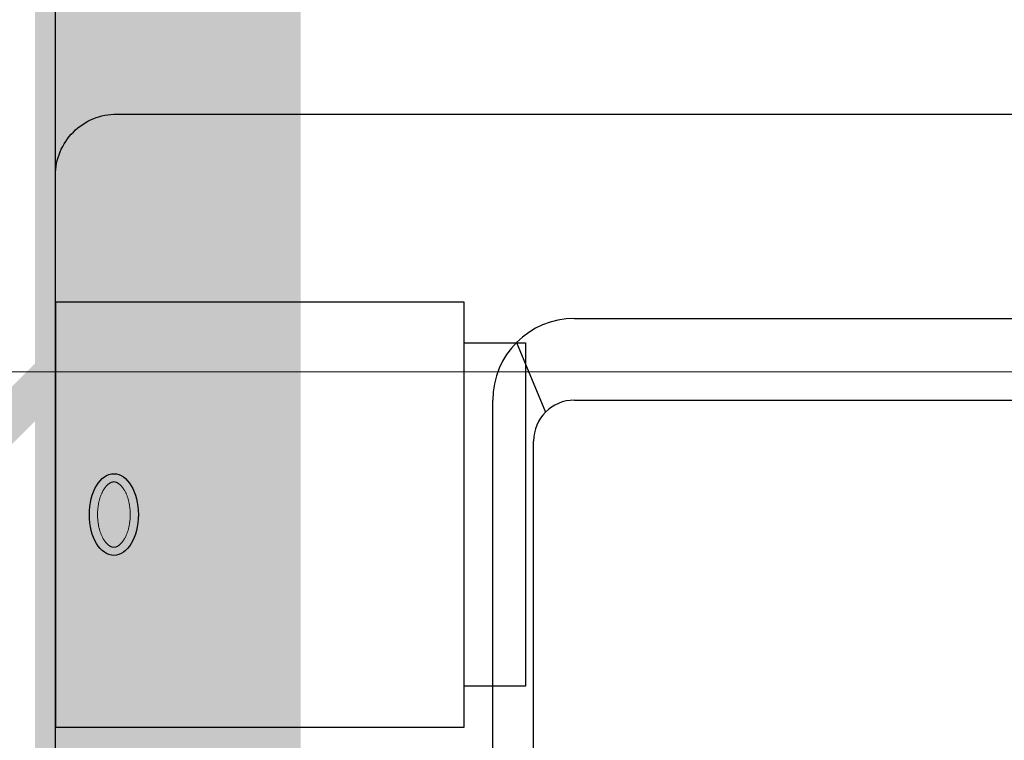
# Model space of a CAD drawing. Header units: millimetres. Extents: x 7483 to 13091, y 8111 to 13871.
# Tile 803 of 920: x 11570 to 11594, y 10225 to 10243. Entities that reach past the tile are written whole.
import ezdxf

# ---------------------------------------------------------------- set-up
doc = ezdxf.new("R2010")
doc.units = ezdxf.units.MM
doc.linetypes.add('DASHED', pattern=[19.05, 12.7, -6.35])
doc.linetypes.add('DGN_STYLE_2', pattern=[30.2, 18.12, -12.08])
for name, color, linetype, lineweight, true_color in [('a___wymiary', 7, 'Continuous', 5, 0x000000), ('daszed - 25x20', 7, 'Continuous', 9, 0xf7c6a0), ('wymiary', 7, 'Continuous', 5, 0xb2b2b2)]:
    doc.layers.add(name, color=color, linetype=linetype, lineweight=lineweight, true_color=true_color)
doc.layers.add('CZ-GR', color=236, linetype='Continuous', lineweight=30)
doc.layers.add('Powierzchnie', color=21, linetype='DGN_STYLE_2', lineweight=15, plot=False)
doc.layers.add('Wyposazenie Wew - Urzadzenia Sanitarne', color=6, linetype='Continuous')
doc.styles.add('Arial', font='arial.ttf')
doc.dimstyles.new('wymiary agp1', dxfattribs={"dimtxt": 16, "dimasz": 5, "dimexe": 30, "dimexo": 60, "dimgap": 1.8, "dimtad": 1, "dimdec": 3, "dimrnd": 0.5, "dimdsep": 46, "dimtxsty": 'Arial', "dimblk": 'znacznik', "dimcen": 1.5, "dimse1": 1, "dimse2": 1, "dimclrd": 256, "dimazin": 0, "dimtfac": 1, "dimtdec": 3, "dimtmove": 1, "dimatfit": 3, "dimldrblk": 'znacznik', "dimfxl": 0, "dimlwd": -1, "dimarcsym": 0})

# ---------------------------------------------------------------- blocks, each defined once
blk = doc.blocks.new('ROCA DAMA_60x32')
for p, q in [((-23, -10.7), (23, -10.7)), ((24.414, -11.286), (22.707, -11.993)), ((-22, -11.7), (22, -11.7)), ((23, -12.7), (23, -25)), ((25, -12.7), (25, -25))]:
    blk.add_line(p, q)
blk.add_lwpolyline([(-30, -1.5, -0.414214), (-28.5, 0), (28.5, 0, -0.414214), (30, -1.5), (30, -27, -0.414214), (25, -32), (-25, -32, -0.414214), (-30, -27), (-30, -1.5)], format="xyb")
for centre, radius in [((23, -12.7), 2), ((22, -12.7), 1)]:
    blk.add_arc(centre, radius, 0, 90)
blk = doc.blocks.new('*U662')
blk.add_lwpolyline([(0, 0), (0, -10), (10.4, -10), (10.4, 0), (0, 0)])
blk.add_lwpolyline([(1, -10), (9.4, -10), (9.4, -11.5), (1, -11.5)], close=True)
blk.add_ellipse((5.2, -1.43), major_axis=(-1, 0), ratio=0.6)
at = {"lineweight": 0}
blk.add_open_spline([(4.4, -1.43), (4.4, -1.434), (4.4, -1.442), (4.402, -1.455), (4.404, -1.468), (4.408, -1.481), (4.413, -1.495), (4.419, -1.509), (4.426, -1.523), (4.436, -1.539), (4.446, -1.554), (4.459, -1.57), (4.473, -1.586), (4.489, -1.602), (4.507, -1.619), (4.527, -1.635), (4.548, -1.651), (4.571, -1.667), (4.596, -1.683), (4.623, -1.698), (4.651, -1.713), (4.68, -1.727), (4.711, -1.74), (4.743, -1.753), (4.777, -1.765), (4.812, -1.776), (4.847, -1.786), (4.884, -1.795), (4.922, -1.803), (4.96, -1.81), (4.999, -1.816), (5.039, -1.821), (5.079, -1.825), (5.119, -1.828), (5.159, -1.829), (5.2, -1.83), (5.241, -1.829), (5.281, -1.828), (5.321, -1.825), (5.361, -1.821), (5.401, -1.816), (5.44, -1.81), (5.478, -1.803), (5.516, -1.795), (5.553, -1.786), (5.588, -1.776), (5.623, -1.765), (5.657, -1.753), (5.689, -1.74), (5.72, -1.727), (5.749, -1.713), (5.777, -1.698), (5.804, -1.683), (5.829, -1.667), (5.852, -1.651), (5.873, -1.635), (5.893, -1.619), (5.911, -1.602), (5.927, -1.586), (5.941, -1.57), (5.954, -1.554), (5.964, -1.539), (5.974, -1.523), (5.981, -1.509), (5.987, -1.495), (5.992, -1.481), (5.996, -1.468), (5.998, -1.455), (6, -1.442), (6, -1.43), (6, -1.417), (5.998, -1.405), (5.996, -1.392), (5.992, -1.379), (5.987, -1.365), (5.981, -1.351), (5.974, -1.336), (5.964, -1.321), (5.954, -1.306), (5.941, -1.29), (5.927, -1.273), (5.911, -1.257), (5.893, -1.241), (5.873, -1.224), (5.852, -1.208), (5.829, -1.192), (5.804, -1.177), (5.777, -1.162), (5.749, -1.147), (5.72, -1.133), (5.689, -1.119), (5.657, -1.107), (5.623, -1.095), (5.588, -1.084), (5.553, -1.074), (5.516, -1.065), (5.478, -1.057), (5.44, -1.05), (5.401, -1.044), (5.361, -1.039), (5.321, -1.035), (5.281, -1.032), (5.241, -1.03), (5.2, -1.03), (5.159, -1.03), (5.119, -1.032), (5.079, -1.035), (5.039, -1.039), (4.999, -1.044), (4.96, -1.05), (4.922, -1.057), (4.884, -1.065), (4.847, -1.074), (4.812, -1.084), (4.777, -1.095), (4.743, -1.107), (4.711, -1.119), (4.68, -1.133), (4.651, -1.147), (4.623, -1.162), (4.596, -1.177), (4.571, -1.192), (4.548, -1.208), (4.527, -1.224), (4.507, -1.241), (4.489, -1.257), (4.473, -1.273), (4.459, -1.29), (4.446, -1.306), (4.436, -1.321), (4.426, -1.336), (4.419, -1.351), (4.413, -1.365), (4.408, -1.379), (4.404, -1.392), (4.402, -1.405), (4.4, -1.417), (4.4, -1.426), (4.4, -1.43)], degree=3, knots=[0, 0, 0, 0, 0.012354, 0.024928, 0.037933, 0.051567, 0.066005, 0.081398, 0.097871, 0.11552, 0.13442, 0.154621, 0.176153, 0.199028, 0.223245, 0.248788, 0.275633, 0.303748, 0.333091, 0.363616, 0.395273, 0.428006, 0.461757, 0.496462, 0.532059, 0.568479, 0.605655, 0.643514, 0.681986, 0.720996, 0.76047, 0.800332, 0.840505, 0.880912, 0.921475, 0.962117, 1.002759, 1.043322, 1.083729, 1.123902, 1.163764, 1.203238, 1.242248, 1.28072, 1.318579, 1.355755, 1.392175, 1.427772, 1.462477, 1.496228, 1.528961, 1.560618, 1.591143, 1.620486, 1.648601, 1.675446, 1.700989, 1.725206, 1.748081, 1.769613, 1.789814, 1.808714, 1.826364, 1.842836, 1.858229, 1.872667, 1.886301, 1.899306, 1.91188, 1.924234, 1.936588, 1.949162, 1.962167, 1.975801, 1.990239, 2.005632, 2.022105, 2.039754, 2.058654, 2.078855, 2.100387, 2.123262, 2.147479, 2.173022, 2.199868, 2.227982, 2.257325, 2.287851, 2.319507, 2.35224, 2.385991, 2.420696, 2.456293, 2.492713, 2.529889, 2.567748, 2.60622, 2.64523, 2.684704, 2.724566, 2.764739, 2.805146, 2.84571, 2.886351, 2.926993, 2.967556, 3.007963, 3.048136, 3.087998, 3.127472, 3.166482, 3.204954, 3.242814, 3.279989, 3.316409, 3.352006, 3.386712, 3.420462, 3.453195, 3.484852, 3.515377, 3.54472, 3.572835, 3.59968, 3.625223, 3.64944, 3.672315, 3.693847, 3.714048, 3.732948, 3.750598, 3.76707, 3.782463, 3.796901, 3.810535, 3.82354, 3.836114, 3.848468, 3.848468, 3.848468, 3.848468], dxfattribs=at)
blk = doc.blocks.new('znacznik')
at = {"layer": 'a___wymiary'}
for p, q in [((0, 1.3936), (0, -1.3936)), ((1.3936, 0), (-1.3936, 0))]:
    blk.add_line(p, q, dxfattribs=at)
at = {"layer": 'a___wymiary', "const_width": 0.2}
blk.add_lwpolyline([(0.8759, 0.8759), (-0.8759, -0.8759)], dxfattribs=at)
blk = doc.blocks.new('*D1393')
at = {"layer": 'Defpoints', "color": 0, "transparency": 16777216}
for p in [(11570.736, 10234.351), (11545.736, 10134.698), (11570.736, 10134.698)]:
    blk.add_point(p, dxfattribs=at)
at = {"layer": 'wymiary', "color": 253, "true_color": 0x999999, "transparency": 16777216}
for p, q in [((11510.17, 10234.351), (11545.736, 10234.351)), ((11550.736, 10234.351), (11565.736, 10234.351))]:
    blk.add_line(p, q, dxfattribs=at)
at = {"layer": 'wymiary', "color": 253, "true_color": 0x999999, "transparency": 16777216, "xscale": 5, "yscale": 5, "zscale": 5, "rotation": 180}
blk.add_blockref('znacznik', (11545.736, 10234.351), dxfattribs=at)
at = {"layer": 'wymiary', "color": 253, "true_color": 0x999999, "transparency": 16777216, "xscale": 5, "yscale": 5, "zscale": 5}
blk.add_blockref('znacznik', (11570.736, 10234.351), dxfattribs=at)
at = {"layer": 'wymiary', "color": 18, "true_color": 0x000000, "transparency": 16777216, "insert": (11523.626, 10244.32), "char_height": 16, "attachment_point": 5, "style": 'Arial'}
blk.add_mtext('25', dxfattribs=at)
blk = doc.blocks.new('*D1394')
at = {"layer": 'Defpoints', "color": 0, "transparency": 16777216}
for p in [(11709.697, 10234.351), (11709.697, 10234.198), (11570.736, 10134.698)]:
    blk.add_point(p, dxfattribs=at)
at = {"layer": 'wymiary', "color": 253, "true_color": 0x999999, "transparency": 16777216}
blk.add_line((11575.736, 10234.351), (11704.697, 10234.351), dxfattribs=at)
at = {"layer": 'wymiary', "color": 253, "true_color": 0x999999, "transparency": 16777216, "xscale": 5, "yscale": 5, "zscale": 5, "rotation": 180}
blk.add_blockref('znacznik', (11570.736, 10234.351), dxfattribs=at)
at = {"layer": 'wymiary', "color": 253, "true_color": 0x999999, "transparency": 16777216, "xscale": 5, "yscale": 5, "zscale": 5}
blk.add_blockref('znacznik', (11709.697, 10234.351), dxfattribs=at)
at = {"layer": 'wymiary', "color": 18, "true_color": 0x000000, "transparency": 16777216, "insert": (11621.082, 10244.326), "char_height": 16, "attachment_point": 5, "style": 'Arial'}
blk.add_mtext('139', dxfattribs=at)

msp = doc.modelspace()

# ---------------------------------------------------------------- linework, layer by layer
at = {"layer": 'CZ-GR'}
msp.add_line((11570.7364, 10105.9116), (11570.7364, 10315.4116), dxfattribs=at)
at = {"layer": 'daszed - 25x20', "linetype": 'DASHED', "const_width": 6}
msp.add_lwpolyline([(11583.7364, 10108.9116), (11573.7364, 10108.9116), (11573.7364, 10312.4116), (11706.6975, 10312.4116)], dxfattribs=at)
at = {"layer": 'Powierzchnie', "const_width": 1}
msp.add_lwpolyline([(11570.7364, 10315.4116), (11570.7364, 10105.9116), (11854.6975, 10105.9116), (11854.6975, 10205.4116), (11709.6975, 10205.4116), (11709.6975, 10315.4116), (11570.7364, 10315.4116)], dxfattribs=at)

# ---------------------------------------------------------------- block references
at = {"layer": 'Wyposazenie Wew - Urzadzenia Sanitarne'}
for name, p, rotation in [('ROCA DAMA_60x32', (11570.7364, 10210.6616), 89.99999999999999), ('*U662', (11570.7364, 10225.6616), 89.9999999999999)]:
    msp.add_blockref(name, p, dxfattribs=dict(at, rotation=rotation))

# ---------------------------------------------------------------- dimensions: what is measured, and where the dimension line sits
at = {"layer": 'wymiary'}
for base, p1, p2, picture, middle in [((11570.7364, 10234.3513), (11545.7364, 10134.6978), (11570.7364, 10134.6978), '*D1393', (11523.6258, 10234.3513)), ((11709.6975, 10234.3513), (11570.7364, 10134.6978), (11709.6975, 10234.1978), '*D1394', (11621.0818, 10234.3513))]:
    dim = msp.add_linear_dim(base=base, p1=p1, p2=p2, dimstyle='wymiary agp1', override={"dimblk": 'znacznik'}, dxfattribs=at)
    dim.commit()
    dim.dimension.update_dxf_attribs({"geometry": picture, "text_midpoint": middle, "dimtype": 160})

doc.saveas('drawing.dxf')
